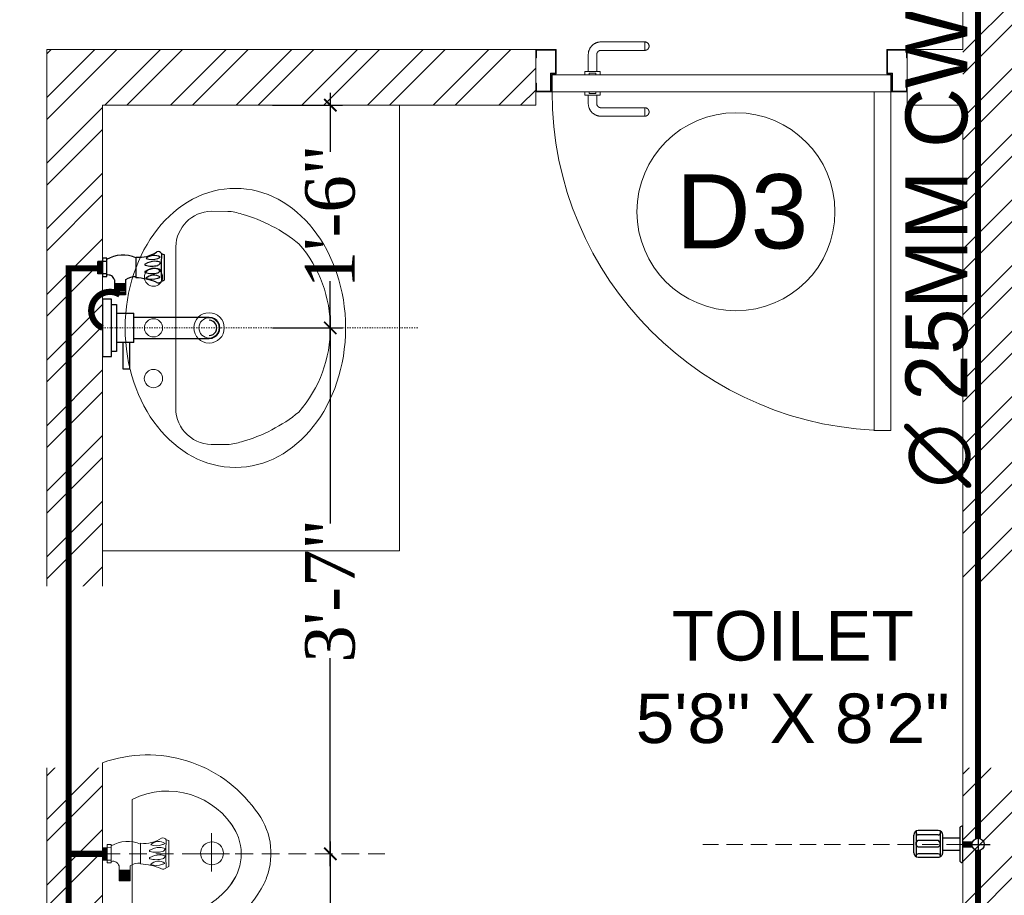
# Model space of a CAD drawing. Header units: inches. Extents: x 105152 to 158499, y 12149 to 30915.
# Tile 313 of 339: x 125052 to 125131, y 29204 to 29275. Entities that reach past the tile are written whole.
import ezdxf

# ---------------------------------------------------------------- set-up
doc = ezdxf.new("R2010")
doc.units = ezdxf.units.IN
doc.header["$MEASUREMENT"] = 0
doc.header["$PDMODE"] = 34
doc.linetypes.add('DASHED2', pattern=[0.375, 0.25, -0.125])
for name, color, linetype in [('45', 7, 'Continuous'), ('PD_025_TEXT', 61, 'Continuous'), ('PP--DIM', 7, 'Continuous')]:
    doc.layers.add(name, color=color, linetype=linetype)
for name, color, linetype, lineweight in [('CENTER', 46, 'DASHED2', 9), ('FIRE TEXT', 7, 'Continuous', 25), ('PD_DOOR', 42, 'Continuous', 25), ('PL. FICTURE', 4, 'Continuous', 25), ('PP-Domestic  Cold Water Supply', 5, 'Continuous', 25), ('PP-SPRINKLER PIPE', 1, 'Continuous', 0), ('UAV', 140, 'Continuous', 5)]:
    doc.layers.add(name, color=color, linetype=linetype, lineweight=lineweight)
doc.layers.add('PD_BASE', color=8, linetype='Continuous', transparency=0.5)
doc.styles.add('MtX_Times_New_Roman', font='txt')
doc.styles.get("Standard").update_dxf_attribs({"font": 'arial.ttf', "height": 6})
doc.styles.add('style1', font='arial.ttf', dxfattribs={"height": 500})
doc.styles.add('TIMES NEW ROMAN', font='times.ttf')
doc.dimstyles.new('PP-DIM', dxfattribs={"dimtxt": 4, "dimasz": 1, "dimexe": 1, "dimexo": 1, "dimgap": 0.09, "dimtad": 0, "dimdec": 0, "dimzin": 0, "dimdsep": 46, "dimlunit": 4, "dimtxsty": 'TIMES NEW ROMAN', "dimblk": 'ARCHTICK', "dimcen": 0.09, "dimdle": 1, "dimclrd": 256, "dimclre": 256, "dimclrt": 256, "dimadec": 0, "dimazin": 0, "dimtfac": 1, "dimtdec": 4, "dimtofl": 0, "dimtmove": 1, "dimatfit": 3, "dimfxl": 1, "dimtolj": 1, "dimtzin": 0, "dimlwd": -1, "dimlwe": -1, "dimarcsym": 0})

# ---------------------------------------------------------------- blocks, each defined once
blk = doc.blocks.new('LAVA1')
at = {"color": 251, "linetype": 'ByBlock', "lineweight": 5}
blk.add_lwpolyline([(-52.2, 182.6, 0.374236), (182.1, -52.2, 0.103818), (303.6, -13.9, 0.071348), (327, 1.8), (349.9, 24.6, 0.399589), (350, 123.6), (129.5, 344, 0.433457), (24.9, 350.2), (2, 327.3, 0.071348), (-13.7, 304, 0.103818)], format="xyb", close=True, dxfattribs=at)
for centre, radius in [((197.3, 338.6), 18), ((267.9, 267.8), 18), ((190.4, 190.4), 30), ((338.6, 197.1), 18), ((190.4, 190.4), 20)]:
    blk.add_circle(centre, radius, dxfattribs=at)
blk.add_ellipse((153.7, 153.7), major_axis=(194.7, -194.7), ratio=0.789646, dxfattribs=at)
blk = doc.blocks.new('A$C4B735736')
at = {"color": 251, "lineweight": 5}
for p, q in [((199.8, 256), (199.8, 184)), ((157.8, 220), (235.8, 220)), ((89.8, 60), (310, 60))]:
    blk.add_line(p, q, dxfattribs=at)
blk.add_lwpolyline([(247.6, 331.1, 0.268007), (111.4, 308.7, 0.334548), (15.8, 0), (383.9, 0, 0.372324), (260.1, 326.4, 0.066802)], format="xyb", close=True, dxfattribs=at)
blk.add_circle((198.8, 221), 23, dxfattribs=at)
for centre, radius, start, end in [((199.9, 180), 100, 51.3459, 129.0618), ((231.9, 130.6), 158.7, 119.1032, 206.414), ((167.9, 130.6), 158.7, 333.586, 60.7014)]:
    blk.add_arc(centre, radius, start, end, dxfattribs=at)
blk = doc.blocks.new('door 1')
at = {"layer": 'PD_DOOR', "color": 251, "lineweight": 5}
for p, q in [((160472.9, 15356.5), (160472.9, 15360.1)), ((160472.9, 15360.1), (160472.9, 15356.5)), ((160602.9, 15360.1), (160472.9, 15360.1)), ((160472.9, 15360.1), (160472.9, 15359.7)), ((160472.9, 15335.1), (160472.9, 15360.1)), ((160472.9, 15359.7), (160472.9, 15335.6)), ((159755.9, 15337.6), (159695.9, 15337.6)), ((159695.9, 15337.6), (159695.9, 15312.6)), ((159695.9, 15312.6), (159695.9, 15337.6)), ((159695.9, 15337.6), (159755.9, 15337.6)), ((159695.9, 15212.6), (159695.9, 15337.6)), ((159697.9, 15312.6), (159697.9, 15335.6)), ((159697.9, 15335.6), (159753.9, 15335.6)), ((159753.9, 15335.6), (159697.9, 15335.6)), ((159697.9, 15335.6), (159697.9, 15312.6)), ((159753.9, 15335.6), (159753.9, 15267.6)), ((159753.9, 15267.6), (159753.9, 15335.6)), ((159755.9, 15265.6), (159755.9, 15337.6)), ((159755.9, 15337.6), (159755.9, 15265.6)), ((160472.9, 15335.1), (160472.9, 15338.8)), ((160472.9, 15338.8), (160472.9, 15335.1)), ((160472.9, 15335.6), (160472.9, 15335.1)), ((160472.9, 15335.1), (160602.9, 15335.1)), ((160615.4, 15322.6), (160615.4, 15272.6)), ((160640.4, 15272.6), (160640.4, 15322.6)), ((160795.9, 15337.6), (160735.9, 15337.6)), ((160735.9, 15337.6), (160735.9, 15265.6)), ((160735.9, 15265.6), (160735.9, 15337.6)), ((160735.9, 15337.6), (160795.9, 15337.6)), ((160737.9, 15267.6), (160737.9, 15335.6)), ((160737.9, 15335.6), (160793.9, 15335.6)), ((160793.9, 15335.6), (160737.9, 15335.6)), ((160737.9, 15335.6), (160737.9, 15267.6)), ((160793.9, 15335.6), (160793.9, 15312.6)), ((160793.9, 15312.6), (160793.9, 15335.6)), ((160795.9, 15312.6), (160795.9, 15337.6)), ((160795.9, 15337.6), (160795.9, 15312.6)), ((160795.9, 15337.6), (160795.9, 15212.6)), ((159695.9, 15312.6), (159697.9, 15312.6)), ((159697.9, 15312.6), (159695.9, 15312.6)), ((160793.9, 15312.6), (160795.9, 15312.6)), ((160795.9, 15312.6), (160793.9, 15312.6)), ((159753.9, 15267.6), (159738.9, 15267.6)), ((159738.9, 15267.6), (159738.9, 15214.6)), ((159738.9, 15214.6), (159738.9, 15267.6)), ((159738.9, 15267.6), (159753.9, 15267.6)), ((159740.9, 15212.6), (159740.9, 15265.6)), ((159740.9, 15265.6), (159755.9, 15265.6)), ((159755.9, 15265.6), (159740.9, 15265.6)), ((159740.9, 15265.6), (159740.9, 15212.6)), ((160747.9, 15262.6), (159743.9, 15262.6)), ((159743.9, 15262.6), (159743.9, 15212.6)), ((160747.9, 15262.6), (159743.9, 15262.6)), ((159743.9, 15262.6), (159743.9, 15212.6)), ((160605.4, 15272.6), (160605.4, 15262.6)), ((160622.1, 15272.6), (160605.4, 15272.6)), ((160605.4, 15272.6), (160622.1, 15272.6)), ((160650.4, 15262.6), (160605.4, 15262.6)), ((160605.4, 15262.6), (160650.4, 15262.6)), ((160640.4, 15272.6), (160615.4, 15272.6)), ((160615.4, 15272.6), (160621.7, 15272.6)), ((160617.9, 15267.6), (160617.9, 15262.6)), ((160637.9, 15267.6), (160617.9, 15267.6)), ((160617.9, 15267.6), (160637.9, 15267.6)), ((160637.9, 15262.6), (160617.9, 15262.6)), ((160617.9, 15262.6), (160637.9, 15262.6)), ((160621.7, 15272.6), (160624.7, 15272.6)), ((160624.7, 15272.6), (160627.9, 15272.6)), ((160627.9, 15272.6), (160631.2, 15272.6)), ((160627.9, 15272.6), (160650.4, 15272.6)), ((160631.2, 15272.6), (160634.2, 15272.6)), ((160650.4, 15272.6), (160633.8, 15272.6)), ((160634.2, 15272.6), (160640.4, 15272.6)), ((160637.9, 15262.6), (160637.9, 15267.6)), ((160650.4, 15262.6), (160650.4, 15272.6)), ((160735.9, 15265.6), (160750.9, 15265.6)), ((160750.9, 15265.6), (160735.9, 15265.6)), ((160752.9, 15267.6), (160737.9, 15267.6)), ((160737.9, 15267.6), (160752.9, 15267.6)), ((160747.9, 15212.6), (160747.9, 15262.6)), ((160747.9, 15262.6), (160747.9, 15212.6)), ((160750.9, 15265.6), (160750.9, 15212.6)), ((160750.9, 15212.6), (160750.9, 15265.6)), ((160752.9, 15214.6), (160752.9, 15267.6)), ((160752.9, 15267.6), (160752.9, 15214.6)), ((159697.9, 15237.6), (159695.9, 15237.6)), ((159695.9, 15237.6), (159695.9, 15212.6)), ((159695.9, 15212.6), (159695.9, 15237.6)), ((159695.9, 15237.6), (159697.9, 15237.6)), ((159697.9, 15214.6), (159697.9, 15237.6)), ((159697.9, 15237.6), (159697.9, 15214.6)), ((160795.9, 15237.6), (160793.9, 15237.6)), ((160793.9, 15237.6), (160793.9, 15214.6)), ((160793.9, 15214.6), (160793.9, 15237.6)), ((160793.9, 15237.6), (160795.9, 15237.6)), ((160795.9, 15212.6), (160795.9, 15237.6)), ((160795.9, 15237.6), (160795.9, 15212.6)), ((159695.9, 15212.6), (159740.9, 15212.6)), ((159740.9, 15212.6), (159695.9, 15212.6)), ((159695.9, 15212.6), (159743.9, 15212.6)), ((159743.9, 15212.6), (159695.9, 15212.6)), ((159738.9, 15214.6), (159697.9, 15214.6)), ((159697.9, 15214.6), (159738.9, 15214.6)), ((159793.9, 15212.6), (159743.9, 15212.6)), ((159743.9, 15212.6), (159743.9, 14208.6)), ((159743.9, 15212.6), (160747.9, 15212.6)), ((159743.9, 15212.6), (159793.9, 15212.6)), ((159743.9, 15212.6), (159793.9, 15212.6)), ((159793.9, 15212.6), (159743.9, 15212.6)), ((159793.9, 14208.6), (159793.9, 15212.6)), ((159793.9, 15212.6), (160747.9, 15212.6)), ((159793.9, 15212.6), (160747.9, 15212.6)), ((160747.9, 15212.6), (159793.9, 15212.6)), ((160605.4, 15212.6), (160605.4, 15202.6)), ((160605.4, 15212.6), (160650.4, 15212.6)), ((160639.2, 15212.6), (160605.4, 15212.6)), ((160605.4, 15202.6), (160650.4, 15202.6)), ((160650.4, 15202.6), (160605.4, 15202.6)), ((160615.4, 15202.6), (160615.4, 15177.6)), ((160615.4, 15202.6), (160640.4, 15202.6)), ((160640.4, 15202.6), (160615.4, 15202.6)), ((160617.9, 15212.6), (160617.9, 15207.6)), ((160617.9, 15212.6), (160637.9, 15212.6)), ((160618.3, 15212.6), (160617.9, 15212.6)), ((160617.9, 15207.6), (160637.9, 15207.6)), ((160637.9, 15207.6), (160617.9, 15207.6)), ((160637.9, 15212.6), (160618.3, 15212.6)), ((160637.9, 15207.6), (160637.9, 15212.6)), ((160650.4, 15212.6), (160639.2, 15212.6)), ((160640.4, 15177.6), (160640.4, 15202.6)), ((160650.4, 15202.6), (160650.4, 15212.6)), ((160747.9, 15212.6), (160795.9, 15212.6)), ((160795.9, 15212.6), (160747.9, 15212.6)), ((160750.9, 15212.6), (160795.9, 15212.6)), ((160795.9, 15212.6), (160750.9, 15212.6)), ((160793.9, 15214.6), (160752.9, 15214.6)), ((160752.9, 15214.6), (160793.9, 15214.6)), ((160472.9, 15165.1), (160472.9, 15161.5)), ((160472.9, 15161.5), (160472.9, 15165.1)), ((160602.9, 15165.1), (160472.9, 15165.1)), ((160472.9, 15165.1), (160472.9, 15164.7)), ((160472.9, 15140.1), (160472.9, 15165.1)), ((160472.9, 15164.7), (160472.9, 15140.6)), ((160472.9, 15143.8), (160472.9, 15140.1)), ((160472.9, 15140.1), (160472.9, 15143.8)), ((160472.9, 15140.6), (160472.9, 15140.1)), ((160472.9, 15140.1), (160602.9, 15140.1)), ((159743.9, 14208.6), (159793.9, 14208.6))]:
    blk.add_line(p, q, dxfattribs=at)
at = {"layer": 'PD_DOOR', "color": 251, "lineweight": 5, "flags": 128}
for points in [[(160460.4, 15347.6), (160460.5, 15348.1), (160460.5, 15348.6), (160460.5, 15349.1), (160460.6, 15349.6), (160460.7, 15350.1), (160460.8, 15350.6), (160460.9, 15351.1), (160461.1, 15351.6), (160461.2, 15352), (160461.4, 15352.5), (160461.6, 15353), (160461.9, 15353.4), (160462.1, 15353.9), (160462.4, 15354.3), (160462.6, 15354.7), (160462.9, 15355.1), (160463.2, 15355.5), (160463.5, 15355.9), (160463.9, 15356.3), (160464.2, 15356.6), (160464.6, 15357), (160465, 15357.3), (160465.4, 15357.6), (160465.8, 15357.9), (160466.2, 15358.2), (160466.6, 15358.4), (160467, 15358.7), (160467.5, 15358.9), (160467.9, 15359.1), (160468.4, 15359.3), (160468.9, 15359.5), (160469.4, 15359.6), (160469.8, 15359.8), (160470.3, 15359.9), (160470.8, 15360), (160471.3, 15360), (160471.8, 15360.1), (160472.3, 15360.1), (160472.8, 15360.1), (160472.9, 15360.1)], [(160472.9, 15335.1), (160472.4, 15335.2), (160471.9, 15335.2), (160471.4, 15335.2), (160470.9, 15335.3), (160470.5, 15335.4), (160470, 15335.5), (160469.5, 15335.6), (160469, 15335.8), (160468.5, 15335.9), (160468.1, 15336.1), (160467.6, 15336.3), (160467.2, 15336.6), (160466.7, 15336.8), (160466.3, 15337.1), (160465.9, 15337.3), (160465.5, 15337.6), (160465.1, 15337.9), (160464.7, 15338.2), (160464.3, 15338.6), (160464, 15338.9), (160463.6, 15339.3), (160463.3, 15339.7), (160463, 15340.1), (160462.7, 15340.5), (160462.4, 15340.9), (160462.2, 15341.3), (160461.9, 15341.8), (160461.7, 15342.2), (160461.5, 15342.7), (160461.3, 15343.1), (160461.1, 15343.6), (160461, 15344.1), (160460.8, 15344.5), (160460.7, 15345), (160460.6, 15345.5), (160460.5, 15346), (160460.5, 15346.5), (160460.5, 15347), (160460.4, 15347.5), (160460.4, 15347.6)], [(160640.4, 15322.6), (160640.4, 15324.1), (160640.3, 15325.6), (160640.2, 15327.1), (160640, 15328.6), (160639.7, 15330.1), (160639.4, 15331.6), (160639, 15333), (160638.5, 15334.4), (160638, 15335.9), (160637.5, 15337.2), (160636.9, 15338.6), (160636.2, 15340), (160635.5, 15341.3), (160634.7, 15342.6), (160633.9, 15343.8), (160633, 15345), (160632.1, 15346.2), (160631.1, 15347.4), (160630.1, 15348.5), (160629.1, 15349.5), (160628, 15350.6), (160626.8, 15351.5), (160625.7, 15352.5), (160624.4, 15353.4), (160623.2, 15354.2), (160621.9, 15355), (160620.6, 15355.7), (160619.3, 15356.4), (160617.9, 15357), (160616.5, 15357.6), (160615.1, 15358.1), (160613.7, 15358.6), (160612.2, 15359), (160610.8, 15359.3), (160609.3, 15359.6), (160607.8, 15359.8), (160606.3, 15360), (160604.8, 15360.1), (160603.3, 15360.1), (160602.9, 15360.1)], [(160602.9, 15335.1), (160603.4, 15335.1), (160603.9, 15335.1), (160604.4, 15335.1), (160604.9, 15335), (160605.4, 15334.9), (160605.9, 15334.8), (160606.4, 15334.7), (160606.9, 15334.5), (160607.3, 15334.3), (160607.8, 15334.2), (160608.3, 15334), (160608.7, 15333.7), (160609.2, 15333.5), (160609.6, 15333.2), (160610, 15333), (160610.4, 15332.7), (160610.8, 15332.4), (160611.2, 15332), (160611.6, 15331.7), (160611.9, 15331.4), (160612.2, 15331), (160612.6, 15330.6), (160612.9, 15330.2), (160613.2, 15329.8), (160613.5, 15329.4), (160613.7, 15329), (160614, 15328.5), (160614.2, 15328.1), (160614.4, 15327.6), (160614.6, 15327.2), (160614.8, 15326.7), (160614.9, 15326.2), (160615.1, 15325.7), (160615.2, 15325.3), (160615.3, 15324.8), (160615.3, 15324.3), (160615.4, 15323.8), (160615.4, 15323.3), (160615.4, 15322.8), (160615.4, 15322.6)], [(160602.9, 15140.1), (160604.4, 15140.2), (160605.9, 15140.3), (160607.4, 15140.4), (160608.9, 15140.6), (160610.4, 15140.9), (160611.9, 15141.2), (160613.3, 15141.6), (160614.7, 15142), (160616.2, 15142.5), (160617.5, 15143.1), (160618.9, 15143.7), (160620.3, 15144.4), (160621.6, 15145.1), (160622.9, 15145.9), (160624.1, 15146.7), (160625.3, 15147.6), (160626.5, 15148.5), (160627.7, 15149.5), (160628.8, 15150.5), (160629.8, 15151.5), (160630.9, 15152.6), (160631.8, 15153.8), (160632.8, 15154.9), (160633.7, 15156.1), (160634.5, 15157.4), (160635.3, 15158.7), (160636, 15160), (160636.7, 15161.3), (160637.3, 15162.7), (160637.9, 15164.1), (160638.4, 15165.5), (160638.9, 15166.9), (160639.3, 15168.3), (160639.6, 15169.8), (160639.9, 15171.3), (160640.1, 15172.8), (160640.3, 15174.2), (160640.4, 15175.7), (160640.4, 15177.2), (160640.4, 15177.6)], [(160615.4, 15177.6), (160615.4, 15177.1), (160615.4, 15176.6), (160615.4, 15176.1), (160615.3, 15175.7), (160615.2, 15175.2), (160615.1, 15174.7), (160615, 15174.2), (160614.8, 15173.7), (160614.6, 15173.2), (160614.5, 15172.8), (160614.3, 15172.3), (160614, 15171.9), (160613.8, 15171.4), (160613.5, 15171), (160613.3, 15170.6), (160613, 15170.2), (160612.7, 15169.8), (160612.3, 15169.4), (160612, 15169), (160611.7, 15168.7), (160611.3, 15168.3), (160610.9, 15168), (160610.5, 15167.7), (160610.1, 15167.4), (160609.7, 15167.1), (160609.3, 15166.9), (160608.8, 15166.6), (160608.4, 15166.4), (160607.9, 15166.2), (160607.5, 15166), (160607, 15165.8), (160606.5, 15165.7), (160606, 15165.5), (160605.6, 15165.4), (160605.1, 15165.3), (160604.6, 15165.3), (160604.1, 15165.2), (160603.6, 15165.2), (160603.1, 15165.1), (160602.9, 15165.1)], [(160460.4, 15152.6), (160460.5, 15153.1), (160460.5, 15153.6), (160460.5, 15154.1), (160460.6, 15154.6), (160460.7, 15155.1), (160460.8, 15155.6), (160460.9, 15156.1), (160461.1, 15156.6), (160461.2, 15157), (160461.4, 15157.5), (160461.6, 15158), (160461.9, 15158.4), (160462.1, 15158.9), (160462.4, 15159.3), (160462.6, 15159.7), (160462.9, 15160.1), (160463.2, 15160.5), (160463.5, 15160.9), (160463.9, 15161.3), (160464.2, 15161.6), (160464.6, 15162), (160465, 15162.3), (160465.4, 15162.6), (160465.8, 15162.9), (160466.2, 15163.2), (160466.6, 15163.4), (160467, 15163.7), (160467.5, 15163.9), (160467.9, 15164.1), (160468.4, 15164.3), (160468.9, 15164.5), (160469.4, 15164.6), (160469.8, 15164.8), (160470.3, 15164.9), (160470.8, 15165), (160471.3, 15165), (160471.8, 15165.1), (160472.3, 15165.1), (160472.8, 15165.1), (160472.9, 15165.1)], [(160472.9, 15140.1), (160472.4, 15140.2), (160471.9, 15140.2), (160471.4, 15140.2), (160470.9, 15140.3), (160470.5, 15140.4), (160470, 15140.5), (160469.5, 15140.6), (160469, 15140.8), (160468.5, 15140.9), (160468.1, 15141.1), (160467.6, 15141.3), (160467.2, 15141.6), (160466.7, 15141.8), (160466.3, 15142.1), (160465.9, 15142.3), (160465.5, 15142.6), (160465.1, 15142.9), (160464.7, 15143.2), (160464.3, 15143.6), (160464, 15143.9), (160463.6, 15144.3), (160463.3, 15144.7), (160463, 15145.1), (160462.7, 15145.5), (160462.4, 15145.9), (160462.2, 15146.3), (160461.9, 15146.8), (160461.7, 15147.2), (160461.5, 15147.7), (160461.3, 15148.1), (160461.1, 15148.6), (160461, 15149.1), (160460.8, 15149.5), (160460.7, 15150), (160460.6, 15150.5), (160460.5, 15151), (160460.5, 15151.5), (160460.5, 15152), (160460.4, 15152.5), (160460.4, 15152.6)]]:
    blk.add_lwpolyline(points, dxfattribs=at)
at = {"layer": 'PD_DOOR', "color": 251, "lineweight": 5}
blk.add_arc((159743.9, 15212.6), 1004, 270, 0, dxfattribs=at)
blk = doc.blocks.new('DOOR1')
at = {"color": 251, "xscale": 0.03818181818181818, "yscale": 0.03818181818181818, "zscale": 0.03818181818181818, "rotation": 90}
blk.add_blockref('door 1', (-2370.94, -8406.75), dxfattribs=at)
blk = doc.blocks.new('FIRST FLOOR AR PLAN')
at = {"layer": 'PD_BASE', "lineweight": 5}
h = blk.add_hatch(dxfattribs=at)
h.set_pattern_fill('ANSI32', color=256, scale=10)
h.set_pattern_definition([(45, (123733.2206, 21360.1165), (-2.65165, 2.65165), []), (45, (123734.9884, 21360.1165), (-2.65165, 2.65165), [])])
h.paths.add_polyline_path([(123743.992, 21362.198), (123700.742, 21362.198), (123700.742, 21357.698), (123743.992, 21357.698)])
h.paths.add_polyline_path([(123658.742, 21362.198), (123615.492, 21362.198), (123615.492, 21357.698), (123658.742, 21357.698)], flags=17)
h.paths.add_polyline_path([(123743.992, 21278.998), (123743.992, 21274.498), (123905.992, 21274.498), (123905.992, 21278.998), (123752.992, 21278.998), (123752.992, 21368.498), (123812.992, 21368.498), (123812.992, 21344.498), (123817.492, 21344.498), (123817.492, 21368.498), (123896.992, 21368.498), (123896.992, 21340.498), (123901.492, 21340.498), (123901.492, 21499.498), (123905.992, 21499.498), (123905.992, 21503.998), (123896.992, 21503.998), (123896.992, 21377.498), (123752.992, 21377.498), (123752.992, 21593.498), (123743.992, 21593.498)])
h.paths.add_polyline_path([(123688.492, 21269.561), (123692.992, 21269.561), (123692.992, 21274.498), (123701.992, 21274.498), (123701.992, 21278.998), (123615.492, 21278.998), (123615.492, 21434.498), (123538.492, 21434.498), (123538.492, 21429.998), (123610.992, 21429.998), (123610.992, 21278.998), (123554.992, 21278.998), (123554.992, 21274.498), (123688.492, 21274.498)])
h = blk.add_hatch(dxfattribs=at)
h.set_pattern_fill('ANSI32', color=256, scale=10)
h.set_pattern_definition([(45, (-9858.2517, 2013.745), (-2.65165043, 2.65165043), []), (45, (-9856.484, 2013.745), (-2.65165043, 2.65165043), [])])
h.paths.add_polyline_path([(123576.492, 21381.998), (123536.992, 21381.998), (123536.992, 21292.498), (123541.492, 21292.498), (123541.492, 21377.498), (123576.492, 21377.498)])
for p, q in [((123536.992, 21381.998), (123536.992, 21292.498)), ((123536.992, 21381.998), (123576.492, 21381.998)), ((123576.492, 21381.998), (123576.492, 21377.498)), ((123541.492, 21377.498), (123541.492, 21292.498)), ((123541.492, 21377.498), (123576.492, 21377.498)), ((123565.492, 21377.498), (123565.492, 21341.498)), ((123541.492, 21341.498), (123565.492, 21341.498))]:
    blk.add_line(p, q, dxfattribs=at)
blk.add_circle((123592.663, 21368.886), 8, dxfattribs=at)
at = {"layer": 'PD_BASE', "ltscale": 25, "xscale": -0.7142857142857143, "yscale": 0.7142857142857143, "zscale": 0.7142857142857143, "rotation": 89.99999999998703}
blk.add_blockref('DOOR1', (121957.015, 19270.167), dxfattribs=at)
at = {"layer": 'PD_BASE', "xscale": 0.04096000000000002, "yscale": 0.04096000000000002, "zscale": 0.04096000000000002, "rotation": 134.9999999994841}
blk.add_blockref('LAVA1', (123561.121, 21359.499), dxfattribs=at)
at = {"layer": 'PD_BASE', "insert": (123587.795, 21371.918), "char_height": 6, "width": 47.14184, "attachment_point": 1}
blk.add_mtext('D3', dxfattribs=at)
at = {"layer": 'PD_BASE', "insert": (123533.001, 21336.621), "char_height": 4, "width": 128.49522, "attachment_point": 1, "style": 'style1', "bg_fill": 2}
blk.add_mtext('\\pxqc;TOILET\\P5\'8" X 8\'2"', dxfattribs=at)
at = {"layer": 'PD_BASE', "lineweight": 5}
blk.add_lwpolyline([(123554.992, 21278.998), (123610.992, 21278.998), (123610.992, 21377.498), (123606.492, 21377.498), (123606.492, 21381.998), (123610.992, 21381.998), (123610.992, 21381.998), (123610.992, 21381.998), (123610.992, 21382.998), (123610.992, 21382.998), (123610.992, 21429.998)], dxfattribs=at)
at = {"layer": 'PD_BASE', "xscale": 0.04000000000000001, "yscale": 0.04000000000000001, "zscale": 0.04000000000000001, "rotation": 270}
blk.add_blockref('A$C4B735736', (123541.492, 21324.994), dxfattribs=at)
blk = doc.blocks.new('PP-SINGLE TAP BASIN')
at = {"layer": 'CENTER', "linetype": 'DASHED2'}
blk.add_line((457.2, 0), (0, 0), dxfattribs=at)
at = {"layer": 'PL. FICTURE', "color": 4}
for p, q in [((0, 101), (0, 74.4)), ((5.9, 101), (0, 101)), ((5.9, 74.4), (5.9, 101)), ((48.4, 102.8), (48.4, 72.7)), ((89.4, 106.7), (89.4, 69.2)), ((-6.8, 78.4), (-6.8, 96.4)), ((5.8, 96.4), (-6.8, 96.4)), ((-6.8, 87.4), (0, 87.4)), ((-5.6, 96.4), (-5.6, 78.4)), ((-4.5, 96.4), (-4.5, 78.4)), ((-3.4, 96.4), (-3.4, 78.4)), ((-2.3, 96.4), (-2.3, 78.4)), ((-1.1, 96.4), (-1.1, 78.4)), ((0, 78.4), (-6.8, 78.4)), ((5.9, 78.4), (-6.8, 78.4)), ((0, 74.4), (5.9, 74.4)), ((17.1, 69.9), (17.1, 48.2)), ((33.2, 63.9), (17.1, 63.9)), ((33.2, 61.9), (17.1, 61.9)), ((33.2, 60), (17.1, 60)), ((33.2, 58), (17.1, 58)), ((33.2, 70), (33.2, 48.2)), ((33.2, 56), (17.1, 56)), ((33.2, 54.1), (17.1, 54.1)), ((33.2, 52.1), (17.1, 52.1)), ((33.2, 50.1), (17.1, 50.1)), ((33.2, 50.1), (17.1, 50.1)), ((33.2, 48.2), (17.1, 48.2))]:
    blk.add_line(p, q, dxfattribs=at)
at = {"layer": 'PL. FICTURE'}
for p, q in [((20.4, 21.2), (45.4, 21.2)), ((45.4, -21.2), (45.4, 21.2)), ((154.8, 15.2), (45.4, 15.2)), ((45.4, -21.2), (20.4, -21.2)), ((45.4, -15.2), (154.8, -15.2))]:
    blk.add_line(p, q, dxfattribs=at)
at = {"layer": 'PL. FICTURE', "linetype": 'Continuous'}
blk.add_lwpolyline([(0, 41.7), (0, -41.7), (13.1, -41.7), (13.1, 41.7)], close=True, dxfattribs=at)
at = {"layer": 'PL. FICTURE'}
for points in [[(13.1, 34.2), (20.4, 34.2), (20.4, -34.2), (13.1, -34.2)], [(39.4, -21.2), (29.4, -21.2), (29.4, -59.4), (39.4, -59.4)]]:
    blk.add_lwpolyline(points, close=True, dxfattribs=at)
at = {"layer": 'PL. FICTURE', "color": 4}
for centre, radius, start, end in [((29.4, 60.7), 45, 64.9956, 121.5797), ((53.5, 146.8), 44.3, 263.3195, 304.5359), ((74.6, 88.1), 17.1, 57.6622, 132.7666), ((71.4, 124.1), 24.9, 250.2963, 290.4807), ((80.6, 104.9), 5.77, 31.4335, 109.9133), ((78.9, 107.8), 7.06, 279.3347, 312.6985), ((439.5, 88.1), 354.5, 176.8113, 183.3087), ((91.4, 120.6), 14, 245.192, 261.5484), ((62.1, 91.8), 0.911, 112.3068, 247.6932), ((76.3, 68.5), 28.2, 90.6273, 120.998), ((71.2, 123.1), 33.5, 253.6094, 285.3435), ((76.3, 57.8), 28.2, 90.6273, 120.998), ((75.8, 75.8), 20.9, 66.6687, 89.4909), ((75.8, 65.1), 20.9, 66.6687, 89.4909), ((77.3, 97.5), 7.26, 292.6508, 339.7025), ((8.4, 67.9), 8.91, 13.5129, 106.5185), ((46.7, 49.8), 24.3, 86.0586, 123.9894), ((43.9, -19.2), 92, 68.3225, 87.2128), ((62.1, 81.1), 0.911, 112.3068, 247.6932), ((71.2, 112.4), 33.5, 253.6094, 285.3435), ((74.5, 59.5), 17.1, 57.6622, 132.7666), ((71.3, 95.5), 24.9, 250.2963, 290.4807), ((78.8, 79.2), 7.06, 279.3347, 312.6985), ((77.3, 86.8), 7.26, 292.6508, 339.7025), ((81.1, 70.7), 5.39, 233.9467, 326.4616), ((83.8, 77.9), 10.3, 279.9211, 302.8376)]:
    blk.add_arc(centre, radius, start, end, dxfattribs=at)
at = {"layer": 'PL. FICTURE'}
for radius in [15.2, 15.2, 11]:
    blk.add_arc((154.8, 0), radius, 270, 90, dxfattribs=at)
blk = doc.blocks.new('BIB COCK-PP')
at = {"layer": 'CENTER', "ltscale": 5}
blk.add_line((0, 0), (19.94, 0), dxfattribs=at)
at = {"layer": 'PL. FICTURE', "ltscale": 12}
for p, q in [((0, 1.392), (0, -1.392)), ((0, 1.392), (0.064, 1.392)), ((0.235, -1.221), (0.235, 1.221)), ((1.714, 0.941), (1.713, -1.015)), ((3.418, 0.986), (1.884, 0.986)), ((3.589, -1.015), (3.589, 0.941)), ((0.235, 0.475), (1.543, 0.475)), ((1.543, 0.645), (1.543, -0.72)), ((1.735, 0.063), (1.884, 0.219)), ((1.735, 0.063), (1.736, -0.161)), ((1.884, 0.725), (3.418, 0.725)), ((1.884, 0.219), (3.418, 0.219)), ((3.418, 0.219), (3.568, 0.06)), ((3.568, 0.06), (3.567, -0.161)), ((3.76, 0.645), (3.76, -0.72)), ((0.235, -0.475), (1.543, -0.475)), ((1.736, -0.161), (1.884, -0.316)), ((3.418, -0.316), (1.884, -0.316)), ((1.884, -0.725), (3.418, -0.725)), ((3.567, -0.161), (3.418, -0.316)), ((0, -1.392), (0.064, -1.392)), ((1.884, -1.061), (3.418, -1.061))]:
    blk.add_line(p, q, dxfattribs=at)
for centre, radius, start, end in [((0.064, 1.221), 0.171, 359.99517, 89.99517), ((1.884, 0.645), 0.341, 89.99517, 179.99561), ((1.884, 0.895), 0.171, 179.99517, 269.99517), ((3.418, 0.645), 0.341, 359.99517, 89.99517), ((3.418, 0.895), 0.171, 270.00483, 0.00483), ((1.884, -0.72), 0.341, 179.99561, 269.99517), ((1.884, -0.896), 0.171, 90.00483, 180.00483), ((3.418, -0.72), 0.341, 269.99517, 359.99517), ((3.418, -0.896), 0.171, 359.99517, 89.99517), ((0.064, -1.221), 0.171, 269.99517, 359.99517)]:
    blk.add_arc(centre, radius, start, end, dxfattribs=at)
blk = doc.blocks.new('STOP COCK')
at = {"layer": 'PL. FICTURE', "color": 40, "lineweight": 30, "ltscale": 0.25}
for p, q in [((0, -31.2), (0, 31.2)), ((-31.2, 0), (31.2, 0))]:
    blk.add_line(p, q, dxfattribs=at)
blk.add_circle((0, 0), 16, dxfattribs=at)
blk = doc.blocks.new('URINAL AV-PP')
at = {"layer": 'CENTER', "ltscale": 5}
blk.add_line((0, 0.329), (0, -19.611), dxfattribs=at)
at = {"layer": 'UAV'}
for p, q in [((-0.661, -0.286), (-0.661, 0)), ((-0.661, 0), (0.632, 0)), ((-0.437, 0), (-0.438, -0.285)), ((-0.437, 0.329), (-0.437, 0)), ((0.437, 0.329), (-0.437, 0.329)), ((0.437, 0.274), (-0.437, 0.274)), ((0.437, 0.219), (-0.437, 0.219)), ((0.437, 0.165), (-0.437, 0.165)), ((0.437, 0.11), (-0.437, 0.11)), ((0.437, 0.055), (-0.437, 0.055)), ((0, 0.329), (0, 0)), ((0.437, -0.001), (0.437, 0.329)), ((0.632, 0), (0.632, -0.286)), ((0.632, -0.286), (-0.661, -0.286)), ((0.437, -0.001), (0.437, -0.286)), ((0.85, -0.832), (1.911, -0.832)), ((1.145, -1.617), (1.145, -0.832)), ((1.199, -1.617), (1.199, -0.832)), ((1.253, -1.617), (1.253, -0.832)), ((1.308, -1.617), (1.308, -0.832)), ((1.363, -1.617), (1.363, -0.832)), ((1.418, -1.617), (1.418, -0.832)), ((1.473, -1.617), (1.473, -0.832)), ((1.527, -1.617), (1.527, -0.832)), ((1.582, -1.617), (1.582, -0.832)), ((1.637, -1.617), (1.637, -0.832)), ((1.692, -1.617), (1.692, -0.832)), ((1.746, -1.617), (1.746, -0.832)), ((1.801, -1.617), (1.801, -0.832)), ((1.856, -1.617), (1.856, -0.832)), ((1.911, -1.617), (1.911, -0.832)), ((0.849, -1.617), (1.911, -1.617)), ((-0.749, -2.357), (0.715, -2.359)), ((-0.942, -4.354), (0.887, -4.356))]:
    blk.add_line(p, q, dxfattribs=at)
for centre, radius, start, end in [((1.301, -1.432), 2.19, 148.42026, 205.00436), ((0.951, -0.41), 0.434, 163.48148, 256.48707), ((1.829, -2.278), 1.182, 146.01056, 183.94142), ((-2.893, -2.609), 2.159, 325.46408, 6.68054), ((5.191, -2.141), 4.481, 182.78722, 201.67747), ((-0.037, -3.634), 0.833, 137.23343, 212.33775), ((-1.79, -3.477), 1.213, 339.5193, 19.70367), ((0.922, -3.719), 1.376, 149.00196, 179.37266), ((-0.216, -3.027), 0.0444, 22.3068, 157.6932), ((-1.739, -3.47), 1.63, 344.6565, 16.39064), ((1.443, -3.719), 1.376, 149.00196, 179.37266), ((0.305, -3.027), 0.0444, 22.3068, 157.6932), ((-1.219, -3.47), 1.63, 344.6565, 16.39064), ((1.356, -3.628), 0.833, 137.23343, 212.33775), ((-0.397, -3.471), 1.213, 339.5193, 19.70367), ((-0.851, -3.928), 0.281, 160.08667, 238.56649), ((-0.037, -21.409), 17.268, 86.69134, 93.18874), ((-1.618, -4.455), 0.684, 8.45165, 24.80798), ((-0.993, -3.846), 0.344, 317.30146, 350.66528), ((0.563, -3.695), 1.016, 180.50914, 203.3313), ((-0.493, -3.765), 0.353, 290.29752, 337.34923), ((1.083, -3.695), 1.016, 180.50914, 203.3313), ((0.028, -3.765), 0.353, 290.29752, 337.34923), ((0.4, -3.84), 0.344, 317.30146, 350.66528), ((0.464, -4.083), 0.504, 327.16237, 350.0789), ((0.815, -3.951), 0.263, 303.53841, 36.05325)]:
    blk.add_arc(centre, radius, start, end, dxfattribs=at)
blk = doc.blocks.new('_ArchTick')
at = {"color": 0, "linetype": 'ByBlock', "const_width": 0.15}
blk.add_lwpolyline([(-0.5, -0.5), (0.5, 0.5)], dxfattribs=at)
blk = doc.blocks.new('*D609')
at = {"layer": 'Defpoints', "color": 0}
for p in [(125071.005, 29268.149), (125076.666, 29268.149), (125071.005, 29250.149)]:
    blk.add_point(p, dxfattribs=at)
at = {"layer": 'PP--DIM', "ltscale": 12}
for p, q in [((125076.666, 29269.149), (125076.666, 29264.371)), ((125072.005, 29268.149), (125077.666, 29268.149)), ((125076.666, 29249.149), (125076.666, 29253.927)), ((125072.005, 29250.149), (125077.666, 29250.149))]:
    blk.add_line(p, q, dxfattribs=at)
at = {"layer": 'PP--DIM'}
for p, rotation in [((125076.666, 29268.149), 90), ((125076.666, 29250.149), 270)]:
    blk.add_blockref('_ArchTick', p, dxfattribs=dict(at, rotation=rotation))
at = {"layer": 'PP--DIM', "insert": (125076.666, 29259.149), "char_height": 4, "attachment_point": 5, "rotation": 90, "style": 'TIMES NEW ROMAN'}
blk.add_mtext('\\A1;1\'-6"', dxfattribs=at)
blk = doc.blocks.new('*D610')
at = {"layer": 'Defpoints', "color": 0}
for p in [(125071.005, 29250.149), (125076.666, 29207.647), (125076.666, 29207.647)]:
    blk.add_point(p, dxfattribs=at)
at = {"layer": 'PP--DIM', "ltscale": 12}
for p, q in [((125076.666, 29251.149), (125076.666, 29234.346)), ((125072.005, 29250.149), (125077.666, 29250.149)), ((125076.666, 29206.647), (125076.666, 29223.45)), ((125077.666, 29207.647), (125077.666, 29207.647))]:
    blk.add_line(p, q, dxfattribs=at)
at = {"layer": 'PP--DIM'}
for p, rotation in [((125076.666, 29250.149), 90), ((125076.666, 29207.647), 270)]:
    blk.add_blockref('_ArchTick', p, dxfattribs=dict(at, rotation=rotation))
at = {"layer": 'PP--DIM', "insert": (125076.666, 29228.898), "char_height": 4, "attachment_point": 5, "rotation": 90, "style": 'TIMES NEW ROMAN'}
blk.add_mtext('\\A1;3\'-7"', dxfattribs=at)
blk = doc.blocks.new('*D611')
at = {"layer": 'Defpoints', "color": 0}
for p in [(125076.666, 29207.647), (125072.11, 29183.527), (125076.666, 29183.527)]:
    blk.add_point(p, dxfattribs=at)
at = {"layer": 'PP--DIM', "ltscale": 12}
for p, q in [((125076.666, 29208.647), (125076.666, 29197.497)), ((125075.666, 29207.647), (125075.666, 29207.647)), ((125076.666, 29182.527), (125076.666, 29193.677)), ((125073.11, 29183.527), (125077.666, 29183.527))]:
    blk.add_line(p, q, dxfattribs=at)
at = {"layer": 'PP--DIM'}
for p, rotation in [((125076.666, 29207.647), 90), ((125076.666, 29183.527), 270)]:
    blk.add_blockref('_ArchTick', p, dxfattribs=dict(at, rotation=rotation))
at = {"layer": 'PP--DIM', "insert": (125076.666, 29195.587), "char_height": 4, "attachment_point": 5, "rotation": 90, "style": 'TIMES NEW ROMAN'}
blk.add_mtext("\\A1;2'", dxfattribs=at)

msp = doc.modelspace()

# ---------------------------------------------------------------- block references
at = {"layer": 'PD_025_TEXT'}
msp.add_blockref('FIRST FLOOR AR PLAN', (1516.783, 7890.65), dxfattribs=at)

# ---------------------------------------------------------------- next in the draw order: linework, layer by layer
at = {"layer": 'PP-Domestic  Cold Water Supply'}
msp.add_lwpolyline([(125129.006, 29286.25, 0.5, 0.5, 0), (125129.006, 29208.908, 0.5, 0.5, 0)], format="xyseb", dxfattribs=at)
at = {"layer": 'PP-Domestic  Cold Water Supply', "const_width": 0.5}
for points in [[(125129.006, 29207.908), (125129.006, 29167.432), (125072.11, 29167.432), (125072.11, 29183.527), (125055.531, 29183.527), (125055.531, 29254.966), (125057.897, 29254.966)], [(125127.774, 29208.408), (125128.506, 29208.408)], [(125058.274, 29207.651), (125055.531, 29207.651)]]:
    msp.add_lwpolyline(points, dxfattribs=at)
msp.add_lwpolyline([(125059.673, 29252.831, 1.08023), (125058.274, 29250.149)], format="xyb", dxfattribs=at)
at = {"layer": 'PP-SPRINKLER PIPE'}
msp.add_circle((124551.239, 29172.994), 1741.724, dxfattribs=at)

# ---------------------------------------------------------------- next in the draw order: block references
at = {"layer": '45', "xscale": 0.03125066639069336, "yscale": 0.03125066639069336, "zscale": 0.03125066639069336, "rotation": 270}
msp.add_blockref('STOP COCK', (125129.006, 29208.408), dxfattribs=at)
at = {"layer": 'PL. FICTURE'}
for name, p, xscale, yscale, zscale, rotation in [('PP-SINGLE TAP BASIN', (125058.274, 29250.149), 0.05568956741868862, 0.05568956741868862, 0.05568956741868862, 359.9999999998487), ('BIB COCK-PP', (125127.774, 29208.408), 1.053218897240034, 1.053218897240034, 1.053218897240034, 179.9934312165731), ('URINAL AV-PP', (125058.65, 29207.647), -1.1436951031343, 1.1436951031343, 1.1436951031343, 90)]:
    msp.add_blockref(name, p, dxfattribs=dict(at, xscale=xscale, yscale=yscale, zscale=zscale, rotation=rotation))

# ---------------------------------------------------------------- next in the draw order: texts
at = {"layer": 'FIRE TEXT', "style": 'MtX_Times_New_Roman'}
msp.add_text('∅ 25MM CWS ', height=5, rotation=90, dxfattribs=at).set_placement((125128.139, 29237.229))

# ---------------------------------------------------------------- next in the draw order: dimensions: what is measured, and where the dimension line sits
at = {"layer": 'PP--DIM', "ltscale": 12}
dim = msp.add_aligned_dim(p1=(125071.005, 29250.149), p2=(125071.005, 29268.149), distance=-5.661, dimstyle='PP-DIM', override={"dimblk": 'ArchTick'}, dxfattribs=at)
dim.commit()
dim.dimension.update_dxf_attribs({"geometry": '*D609', "text_midpoint": (125076.666, 29259.149)})
for base, p1, p2, picture, middle in [((125076.666, 29207.647), (125071.005, 29250.149), (125076.666, 29207.647), '*D610', (125076.666, 29228.898)), ((125076.666, 29183.527), (125076.666, 29207.647), (125072.11, 29183.527), '*D611', (125076.666, 29195.587))]:
    dim = msp.add_linear_dim(base=base, p1=p1, p2=p2, angle=90, dimstyle='PP-DIM', override={"dimblk": 'ArchTick'}, dxfattribs=at)
    dim.commit()
    dim.dimension.update_dxf_attribs({"geometry": picture, "text_midpoint": middle})

doc.saveas('drawing.dxf')
